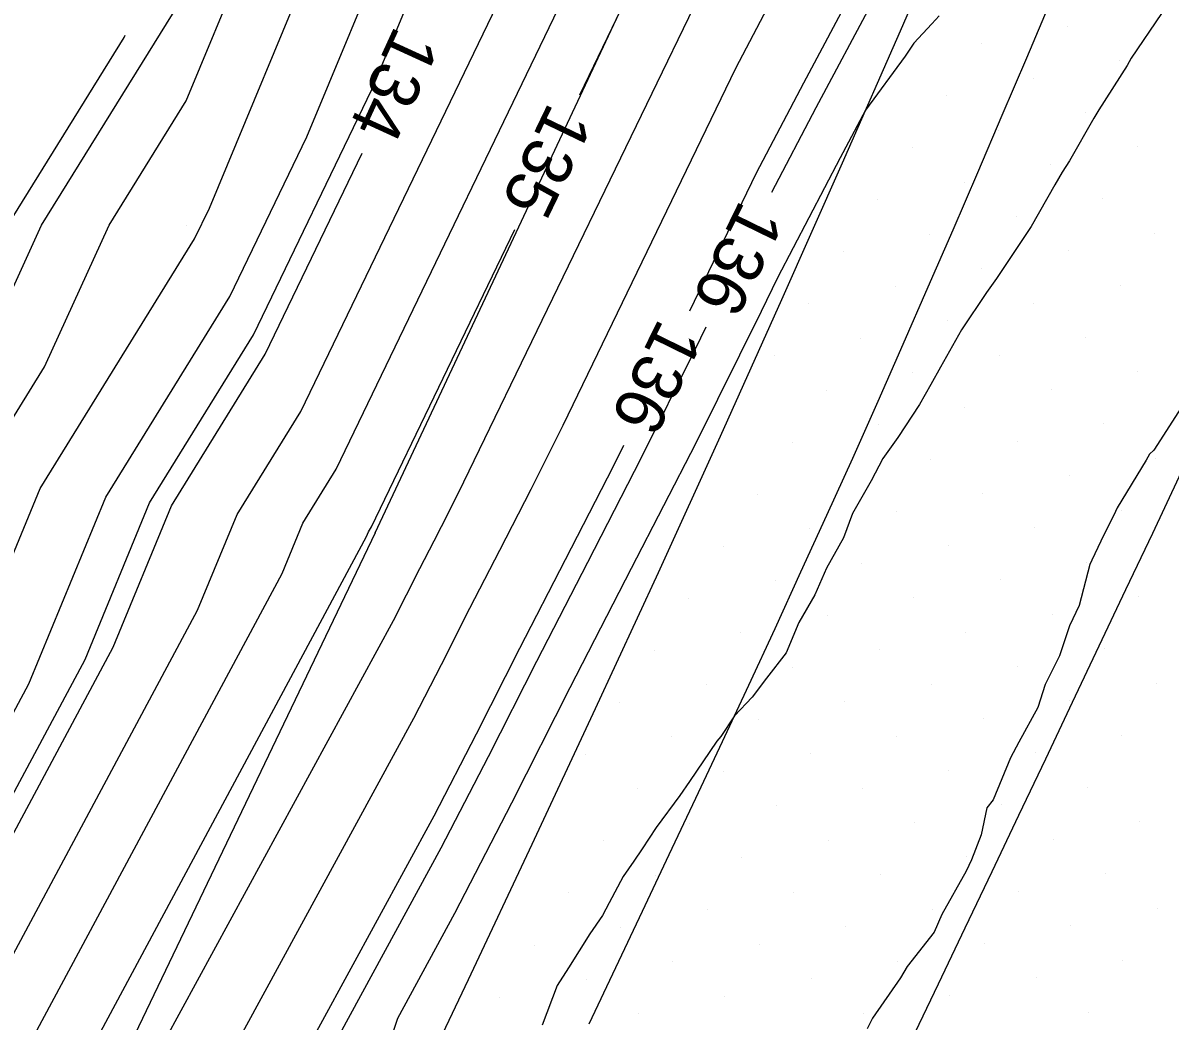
# Model space of a CAD drawing. Extents: x 2354170 to 2357230, y 866100 to 868290.
# Drawn here: x 2355193.44 to 2355239.4, y 866278.11 to 866318.1 of the extents above; entities that cross this region are included whole.
import ezdxf

# ---------------------------------------------------------------- set-up
doc = ezdxf.new("R2010")
doc.units = 0
for name, color, linetype in [('Default', 7, 'Continuous'), ('DTM Contours Major', 7, 'Continuous'), ('DTM Contours Major Text', 7, 'Continuous'), ('DTM Contours Minor', 7, 'Continuous'), ('DTM Contours Minor Text', 7, 'Continuous'), ('Exist DTM Breakline', 7, 'Continuous'), ('Exist DTM QL2 LIDAR Elevation Point', 7, 'Continuous'), ('Exist DTM Scan Elevation Point', 7, 'Continuous'), ('Exist Roads EOP', 7, 'Continuous'), ('PH Exist DTM Breakline', 7, 'Continuous')]:
    doc.layers.add(name, color=color, linetype=linetype)

msp = doc.modelspace()

# ---------------------------------------------------------------- linework, layer by layer
at = {"layer": 'Default'}
for points in [[(2355191.499, 866299.8), (2355194.3, 866304.328), (2355196.889, 866310.002), (2355199.974, 866314.981), (2355202.29, 866320.553), (2355204.427, 866324.456), (2355206.063, 866330.003), (2355209.974, 866335.409), (2355211.797, 866339.401), (2355213.512, 866346.491), (2355221.537, 866354.768), (2355222.975, 866357.505), (2355230.701, 866372.146), (2355231.769, 866374.181), (2355238.322, 866388.575), (2355240.533, 866394.009), (2355250.162, 866415.374), (2355252.053, 866420.135), (2355254.413, 866426.352), (2355262.121, 866446.655), (2355264.794, 866454.48), (2355265.461, 866456.693), (2355266.805, 866460.625), (2355273.433, 866482.8)], [(2355190.844, 866286.344), (2355193.672, 866291.617), (2355196.759, 866299.104), (2355201.731, 866307.143), (2355204.812, 866313.534), (2355208.326, 866321.988), (2355212.125, 866328.925), (2355213.154, 866331.059), (2355216.287, 866337.919), (2355217.422, 866342.611), (2355222.733, 866348.088), (2355228.658, 866359.37), (2355233.375, 866368.308), (2355237.776, 866376.692), (2355241.498, 866384.869), (2355248.469, 866402.004), (2355252.795, 866411.603), (2355257.385, 866423.159), (2355258.204, 866425.317), (2355260.879, 866432.362), (2355268.147, 866453.642), (2355268.327, 866454.238), (2355272.099, 866465.271)], [(2355190.29, 866290.14), (2355194.129, 866299.452), (2355200.313, 866309.451), (2355200.907, 866310.684), (2355205.308, 866321.271), (2355210.065, 866329.957), (2355210.108, 866330.047), (2355214.042, 866338.66), (2355215.467, 866344.551), (2355222.135, 866351.428), (2355225.816, 866358.437), (2355232.038, 866370.227), (2355234.772, 866375.436), (2355239.91, 866386.722), (2355244.501, 866398.007), (2355251.479, 866413.489), (2355254.719, 866421.647), (2355256.309, 866425.835), (2355261.5, 866439.509), (2355266.47, 866454.061), (2355266.894, 866455.466), (2355269.452, 866462.948)], [(2355193.232, 866276.307), (2355203.819, 866296.046), (2355204.649, 866298.059), (2355205.986, 866300.22), (2355216.526, 866322.084), (2355217.381, 866324.141), (2355218.305, 866325.829), (2355222.291, 866334.095), (2355223.022, 866335.695), (2355223.287, 866336.79), (2355224.526, 866338.068), (2355237.182, 866362.166)], [(2355195.847, 866271.313), (2355208.282, 866294.163), (2355208.808, 866295.18), (2355209.346, 866296.243), (2355209.912, 866297.343), (2355210.507, 866298.501), (2355211.109, 866299.715), (2355221.159, 866320.488), (2355221.804, 866321.719), (2355222.502, 866323.033), (2355223.292, 866324.463), (2355226.8, 866331.699), (2355227.615, 866333.193), (2355228.482, 866334.866), (2355229.364, 866336.68), (2355230.236, 866338.58), (2355238.894, 866354.53), (2355240.166, 866356.659), (2355241.38, 866359.416), (2355242.9, 866362.281)], [(2355200.046, 866273.613), (2355209.099, 866290.248), (2355210.211, 866292.398), (2355211.348, 866294.647), (2355212.545, 866296.974), (2355213.803, 866299.423), (2355215.077, 866301.99), (2355221.995, 866316.29), (2355223.263, 866318.71), (2355224.636, 866321.294), (2355226.189, 866324.105), (2355228.39, 866328.645), (2355229.954, 866331.514), (2355231.619, 866334.725), (2355233.311, 866338.208), (2355234.986, 866341.856), (2355239.606, 866350.367), (2355241.56, 866353.638), (2355243.426, 866357.873), (2355245.761, 866362.274)], [(2355220.158, 866306.566), (2355222.831, 866312.092), (2355224.723, 866315.701), (2355226.77, 866319.555), (2355229.086, 866323.747), (2355229.98, 866325.592), (2355232.293, 866329.834), (2355234.757, 866334.584), (2355237.259, 866339.737), (2355239.736, 866345.131), (2355240.318, 866346.205), (2355241.448, 866348.096), (2355242.491, 866349.409), (2355242.989, 866350.213), (2355243.474, 866350.957), (2355243.943, 866351.685), (2355245.68, 866355.526), (2355245.884, 866355.931), (2355247.011, 866357.847), (2355247.204, 866358.055), (2355247.287, 866358.307), (2355248.353, 866360.292), (2355248.373, 866360.327), (2355249.572, 866362.225)], [(2355192.436, 866279.652), (2355200.437, 866294.57), (2355202.019, 866298.407), (2355204.567, 866302.527), (2355212.621, 866319.234), (2355214.363, 866323.424), (2355216.245, 866326.861), (2355219.246, 866333.083), (2355220.777, 866336.436), (2355221.332, 866338.73), (2355223.928, 866341.408), (2355234.34, 866361.234)], [(2355215.75, 866315.225), (2355217.04, 866317.9), (2355220.322, 866324.685), (2355220.344, 866324.727), (2355220.368, 866324.772), (2355220.395, 866324.821), (2355225.21, 866334.753), (2355225.276, 866334.873), (2355225.345, 866335.007), (2355225.416, 866335.152), (2355225.486, 866335.304), (2355238.182, 866358.692), (2355238.772, 866359.68), (2355239.335, 866360.958)], [(2355230.147, 866318.381), (2355229.857, 866318.061), (2355229.129, 866317.285), (2355228.779, 866316.772), (2355227.196, 866314.6), (2355226.183, 866312.692), (2355223.667, 866307.894), (2355223.012, 866306.54), (2355220.396, 866301.268), (2355217.811, 866296.235), (2355215.353, 866291.455), (2355213.016, 866286.836), (2355210.732, 866282.42), (2355208.443, 866278.215), (2355207.028, 866273.906)], [(2355239.059, 866318.48), (2355237.844, 866316.695), (2355237.681, 866316.394), (2355236.544, 866314.626), (2355236.339, 866314.284), (2355235.364, 866312.581), (2355235.074, 866312.123), (2355234.779, 866311.611), (2355233.837, 866309.944), (2355232.839, 866308.459), (2355232.446, 866307.866), (2355232.048, 866307.306), (2355231.04, 866305.799), (2355230.198, 866304.313), (2355229.811, 866303.615), (2355229.356, 866302.807), (2355228.495, 866301.488), (2355227.892, 866300.644), (2355227.421, 866299.759), (2355226.673, 866298.441), (2355226.312, 866297.464), (2355225.635, 866296.255), (2355225.163, 866295.192), (2355224.526, 866294.08), (2355224.014, 866292.867), (2355223.226, 866291.852), (2355222.657, 866291.082), (2355221.946, 866290.338), (2355221.403, 866289.503), (2355221.233, 866289.324), (2355220.137, 866287.703), (2355219.759, 866287.141), (2355218.809, 866285.858), (2355218.241, 866285.002), (2355217.907, 866284.512), (2355217.487, 866283.896), (2355216.923, 866282.843), (2355216.658, 866282.34), (2355216.151, 866281.608), (2355215.301, 866280.241), (2355214.838, 866279.536), (2355214.24, 866277.945)], [(2355154.713, 866227.535), (2355156.356, 866230.002), (2355159.973, 866236.502), (2355161.547, 866239.676), (2355163.614, 866243.643), (2355166.302, 866250.002), (2355169.973, 866256.34), (2355171.885, 866260.293), (2355173.704, 866263.732), (2355176.275, 866270.002), (2355177.187, 866272.788), (2355179.973, 866278.715), (2355180.334, 866279.77), (2355180.901, 866280.93), (2355184.869, 866290.002), (2355186.083, 866293.892), (2355188.744, 866300.002), (2355189.974, 866303.732), (2355192.836, 866310.002), (2355197.496, 866317.525), (2355197.54, 866317.613)], [(2355162.15, 866223.666), (2355163.73, 866226.038), (2355164.512, 866227.756), (2355166.897, 866232.469), (2355169.639, 866237.999), (2355173.057, 866244.557), (2355178.526, 866255.365), (2355181.625, 866261.776), (2355184.504, 866267.219), (2355186.113, 866270.262), (2355187.738, 866275.017), (2355191.64, 866282.998), (2355197.055, 866293.093), (2355199.389, 866298.755), (2355203.149, 866304.835), (2355207.032, 866312.89)], [(2355167.727, 866220.764), (2355168.141, 866221.386), (2355169.84, 866225.12), (2355175.025, 866235.366), (2355175.708, 866236.742), (2355176.558, 866238.374), (2355188.239, 866261.457), (2355188.931, 866262.889), (2355189.574, 866264.105), (2355192.983, 866270.553), (2355193.29, 866271.452), (2355194.028, 866272.961), (2355207.202, 866297.522), (2355207.279, 866297.71), (2355207.404, 866297.912), (2355213.145, 866309.821)], [(2355239.969, 866302.889), (2355238.746, 866300.989), (2355238.572, 866300.816), (2355238.443, 866300.58), (2355237.276, 866298.676), (2355237.214, 866298.526), (2355236.617, 866297.335), (2355236.266, 866296.579), (2355236.179, 866296.4), (2355235.754, 866294.764), (2355235.365, 866293.939), (2355234.972, 866292.737), (2355234.398, 866291.587), (2355234.092, 866290.674), (2355233.343, 866289.287), (2355233.003, 866288.648), (2355232.308, 866286.974), (2355232.057, 866286.651), (2355231.83, 866285.569), (2355231.436, 866284.573), (2355231.233, 866284.116), (2355230.254, 866282.377), (2355229.941, 866281.67), (2355228.87, 866280.294), (2355228.602, 866279.835), (2355227.469, 866278.221), (2355227.265, 866277.801)], [(2355187.184, 866242.094), (2355193.576, 866254.601), (2355194.923, 866257.617), (2355196.229, 866260.537), (2355197.685, 866263.376), (2355199.511, 866266.715), (2355201.164, 866269.66), (2355203.258, 866272.911), (2355204.244, 866275.914), (2355209.915, 866286.334), (2355211.613, 866289.617), (2355213.35, 866293.051), (2355215.178, 866296.605), (2355217.099, 866300.346), (2355217.514, 866301.18)]]:
    msp.add_lwpolyline(points, dxfattribs=at)
at = {"layer": 'DTM Contours Major'}
for points in [[(2355215.75, 866315.225), (2355217.04, 866317.9), (2355220.322, 866324.685), (2355220.344, 866324.727), (2355220.368, 866324.772), (2355220.395, 866324.821), (2355225.21, 866334.753), (2355225.276, 866334.873), (2355225.345, 866335.007), (2355225.416, 866335.152), (2355225.486, 866335.304), (2355238.182, 866358.692), (2355238.772, 866359.68), (2355239.335, 866360.958)], [(2355167.727, 866220.764), (2355168.141, 866221.386), (2355169.84, 866225.12), (2355175.025, 866235.366), (2355175.708, 866236.742), (2355176.558, 866238.374), (2355188.239, 866261.457), (2355188.931, 866262.889), (2355189.574, 866264.105), (2355192.983, 866270.553), (2355193.29, 866271.452), (2355194.028, 866272.961), (2355207.202, 866297.522), (2355207.279, 866297.71), (2355207.404, 866297.912), (2355213.145, 866309.821)]]:
    msp.add_lwpolyline(points, dxfattribs=at)
at = {"layer": 'DTM Contours Minor'}
for points in [[(2355189.974, 866300.771), (2355194.187, 866310.002), (2355199.974, 866319.343), (2355200.278, 866320.075), (2355200.558, 866320.587), (2355203.335, 866330.003), (2355209.974, 866339.18), (2355210.3, 866339.895), (2355212.209, 866347.785), (2355220.907, 866356.755), (2355221.038, 866356.94), (2355221.077, 866356.999), (2355229.706, 866373.352), (2355229.733, 866373.451), (2355230.474, 866374.897), (2355237.263, 866389.81), (2355237.887, 866391.344), (2355244.014, 866404.938)], [(2355191.375, 866284.113), (2355195.927, 866292.601), (2355198.513, 866298.871), (2355202.676, 866305.604), (2355207.415, 866315.434), (2355210.339, 866322.467), (2355213.498, 866328.237), (2355215.185, 866331.734), (2355217.784, 866337.425), (2355218.725, 866341.317), (2355223.131, 866345.861), (2355230.552, 866359.991), (2355234.266, 866367.029), (2355239.778, 866377.529), (2355242.557, 866383.634), (2355250.245, 866402.532)], [(2355227.482, 866318.975), (2355225.21, 866314.698), (2355223.431, 866311.305)], [(2355220.798, 866305.914), (2355220.367, 866305.023), (2355218.198, 866300.653), (2355216.056, 866296.481), (2355214.018, 866292.519), (2355212.081, 866288.69), (2355210.188, 866285.029), (2355205.644, 866276.681), (2355204.514, 866273.242), (2355202.118, 866269.521), (2355200.225, 866266.149), (2355198.723, 866263.403), (2355197.04, 866260.12), (2355195.53, 866256.745), (2355193.973, 866253.259), (2355188.757, 866243.052)]]:
    msp.add_lwpolyline(points, dxfattribs=at)
at = {"layer": 'Exist DTM Breakline'}
for points in [[(2355229.039, 866277.335), (2355230.116, 866279.592), (2355231.192, 866281.848), (2355232.267, 866284.105), (2355233.341, 866286.363), (2355234.415, 866288.62), (2355235.488, 866290.878), (2355236.56, 866293.137), (2355237.63, 866295.396), (2355238.699, 866297.656), (2355239.766, 866299.917), (2355240.831, 866302.179), (2355241.892, 866304.443), (2355242.948, 866306.708), (2355243.997, 866308.978), (2355245.036, 866311.252), (2355246.06, 866313.532), (2355247.067, 866315.821), (2355248.059, 866318.116), (2355248.649, 866319.493)], [(2355216.128, 866277.996), (2355217.197, 866280.256), (2355218.267, 866282.516), (2355219.332, 866284.778), (2355220.396, 866287.04), (2355221.459, 866289.303), (2355222.523, 866291.565), (2355223.569, 866293.836), (2355224.608, 866296.11), (2355225.647, 866298.383), (2355226.685, 866300.657), (2355227.698, 866302.943), (2355228.701, 866305.233), (2355229.705, 866307.523), (2355230.708, 866309.813), (2355231.695, 866312.109), (2355232.676, 866314.409), (2355233.657, 866316.709), (2355234.637, 866319.008)]]:
    msp.add_lwpolyline(points, dxfattribs=at)
at = {"layer": 'Exist DTM QL2 LIDAR Elevation Point'}
msp.add_line((2355199.974, 866310.002), (2355199.974, 866310.002), dxfattribs=at)
at = {"layer": 'Exist DTM Scan Elevation Point'}
for p, q in [((2355235.286, 866317.978), (2355235.286, 866317.978)), ((2355231.822, 866317.272), (2355231.822, 866317.272)), ((2355237.371, 866316.598), (2355237.371, 866316.598)), ((2355233.907, 866315.893), (2355233.907, 866315.893)), ((2355230.443, 866315.187), (2355230.443, 866315.187)), ((2355235.992, 866314.513), (2355235.992, 866314.513)), ((2355232.528, 866313.808), (2355232.528, 866313.808)), ((2355238.077, 866313.134), (2355238.077, 866313.134)), ((2355229.063, 866313.102), (2355229.063, 866313.102)), ((2355234.613, 866312.428), (2355234.613, 866312.428)), ((2355231.148, 866311.723), (2355231.148, 866311.723)), ((2355227.684, 866311.017), (2355227.684, 866311.017)), ((2355236.697, 866311.049), (2355236.697, 866311.049)), ((2355233.233, 866310.343), (2355233.233, 866310.343)), ((2355229.769, 866309.638), (2355229.769, 866309.638)), ((2355238.782, 866309.67), (2355238.782, 866309.67)), ((2355226.304, 866308.932), (2355226.304, 866308.932)), ((2355235.318, 866308.964), (2355235.318, 866308.964)), ((2355231.854, 866308.258), (2355231.854, 866308.258)), ((2355228.389, 866307.553), (2355228.389, 866307.553)), ((2355237.403, 866307.585), (2355237.403, 866307.585)), ((2355224.925, 866306.847), (2355224.925, 866306.847)), ((2355233.939, 866306.879), (2355233.939, 866306.879)), ((2355230.474, 866306.173), (2355230.474, 866306.173)), ((2355227.01, 866305.468), (2355227.01, 866305.468)), ((2355236.024, 866305.5), (2355236.024, 866305.5)), ((2355223.545, 866304.762), (2355223.545, 866304.762)), ((2355232.559, 866304.794), (2355232.559, 866304.794)), ((2355229.095, 866304.088), (2355229.095, 866304.088)), ((2355238.109, 866304.12), (2355238.109, 866304.12)), ((2355225.63, 866303.383), (2355225.63, 866303.383)), ((2355234.644, 866303.415), (2355234.644, 866303.415)), ((2355231.18, 866302.709), (2355231.18, 866302.709)), ((2355227.715, 866302.003), (2355227.715, 866302.003)), ((2355236.729, 866302.035), (2355236.729, 866302.035)), ((2355224.251, 866301.298), (2355224.251, 866301.298)), ((2355233.265, 866301.33), (2355233.265, 866301.33)), ((2355229.8, 866300.624), (2355229.8, 866300.624)), ((2355238.814, 866300.656), (2355238.814, 866300.656)), ((2355235.35, 866299.95), (2355235.35, 866299.95)), ((2355222.872, 866299.213), (2355222.872, 866299.213)), ((2355231.885, 866299.245), (2355231.885, 866299.245)), ((2355228.421, 866298.539), (2355228.421, 866298.539)), ((2355237.435, 866298.571), (2355237.435, 866298.571)), ((2355224.956, 866297.833), (2355224.956, 866297.833)), ((2355233.97, 866297.865), (2355233.97, 866297.865)), ((2355221.492, 866297.128), (2355221.492, 866297.128)), ((2355230.506, 866297.16), (2355230.506, 866297.16)), ((2355227.041, 866296.454), (2355227.041, 866296.454)), ((2355236.055, 866296.486), (2355236.055, 866296.486)), ((2355223.577, 866295.749), (2355223.577, 866295.749)), ((2355232.591, 866295.78), (2355232.591, 866295.78)), ((2355220.113, 866295.043), (2355220.113, 866295.043)), ((2355229.126, 866295.075), (2355229.126, 866295.075)), ((2355238.14, 866295.106), (2355238.14, 866295.106)), ((2355225.662, 866294.369), (2355225.662, 866294.369)), ((2355234.676, 866294.401), (2355234.676, 866294.401)), ((2355222.198, 866293.664), (2355222.198, 866293.664)), ((2355231.211, 866293.695), (2355231.211, 866293.695)), ((2355218.733, 866292.958), (2355218.733, 866292.958)), ((2355227.747, 866292.99), (2355227.747, 866292.99)), ((2355236.761, 866293.021), (2355236.761, 866293.021)), ((2355224.283, 866292.284), (2355224.283, 866292.284)), ((2355233.296, 866292.316), (2355233.296, 866292.316)), ((2355220.818, 866291.579), (2355220.818, 866291.579)), ((2355229.832, 866291.61), (2355229.832, 866291.61)), ((2355238.846, 866291.642), (2355238.846, 866291.642)), ((2355217.354, 866290.873), (2355217.354, 866290.873)), ((2355226.368, 866290.905), (2355226.368, 866290.905)), ((2355235.381, 866290.936), (2355235.381, 866290.936)), ((2355222.903, 866290.199), (2355222.903, 866290.199)), ((2355231.917, 866290.231), (2355231.917, 866290.231)), ((2355219.439, 866289.494), (2355219.439, 866289.494)), ((2355228.453, 866289.525), (2355228.453, 866289.525)), ((2355237.466, 866289.557), (2355237.466, 866289.557)), ((2355215.974, 866288.788), (2355215.974, 866288.788)), ((2355224.988, 866288.82), (2355224.988, 866288.82)), ((2355234.002, 866288.851), (2355234.002, 866288.851)), ((2355221.524, 866288.114), (2355221.524, 866288.114)), ((2355230.538, 866288.146), (2355230.538, 866288.146)), ((2355218.059, 866287.409), (2355218.059, 866287.409)), ((2355227.073, 866287.44), (2355227.073, 866287.44)), ((2355236.087, 866287.472), (2355236.087, 866287.472)), ((2355223.609, 866286.735), (2355223.609, 866286.735)), ((2355232.623, 866286.766), (2355232.623, 866286.766)), ((2355220.144, 866286.029), (2355220.144, 866286.029)), ((2355229.158, 866286.061), (2355229.158, 866286.061)), ((2355238.172, 866286.092), (2355238.172, 866286.092)), ((2355216.68, 866285.324), (2355216.68, 866285.324)), ((2355225.694, 866285.355), (2355225.694, 866285.355)), ((2355234.708, 866285.387), (2355234.708, 866285.387)), ((2355222.229, 866284.65), (2355222.229, 866284.65)), ((2355231.243, 866284.681), (2355231.243, 866284.681)), ((2355218.765, 866283.944), (2355218.765, 866283.944)), ((2355227.779, 866283.976), (2355227.779, 866283.976)), ((2355236.793, 866284.008), (2355236.793, 866284.008)), ((2355224.314, 866283.27), (2355224.314, 866283.27)), ((2355233.328, 866283.302), (2355233.328, 866283.302)), ((2355215.3, 866283.239), (2355215.3, 866283.239)), ((2355220.85, 866282.565), (2355220.85, 866282.565)), ((2355229.864, 866282.596), (2355229.864, 866282.596)), ((2355238.878, 866282.628), (2355238.878, 866282.628)), ((2355226.399, 866281.891), (2355226.399, 866281.891)), ((2355235.413, 866281.923), (2355235.413, 866281.923)), ((2355217.385, 866281.859), (2355217.385, 866281.859)), ((2355213.921, 866281.154), (2355213.921, 866281.154)), ((2355222.935, 866281.185), (2355222.935, 866281.185)), ((2355231.949, 866281.217), (2355231.949, 866281.217)), ((2355228.484, 866280.511), (2355228.484, 866280.511)), ((2355237.498, 866280.543), (2355237.498, 866280.543)), ((2355219.47, 866280.48), (2355219.47, 866280.48)), ((2355216.006, 866279.774), (2355216.006, 866279.774)), ((2355225.02, 866279.806), (2355225.02, 866279.806)), ((2355234.034, 866279.838), (2355234.034, 866279.838)), ((2355230.569, 866279.132), (2355230.569, 866279.132)), ((2355212.542, 866279.069), (2355212.542, 866279.069)), ((2355221.555, 866279.1), (2355221.555, 866279.1)), ((2355218.091, 866278.395), (2355218.091, 866278.395)), ((2355227.105, 866278.426), (2355227.105, 866278.426)), ((2355236.119, 866278.458), (2355236.119, 866278.458))]:
    msp.add_line(p, q, dxfattribs=at)
at = {"layer": 'Exist Roads EOP'}
msp.add_lwpolyline([(2355208.712, 866274.351), (2355211.284, 866279.771), (2355213.841, 866285.199), (2355216.38, 866290.636), (2355218.895, 866296.083), (2355221.382, 866301.543), (2355223.842, 866307.016), (2355226.276, 866312.5), (2355228.684, 866317.996), (2355231.068, 866323.502), (2355233.432, 866329.016), (2355235.78, 866334.538), (2355238.111, 866340.066), (2355240.421, 866345.604), (2355242.707, 866351.151), (2355244.972, 866356.708), (2355247.218, 866362.271)], dxfattribs=at)
at = {"layer": 'PH Exist DTM Breakline'}
for points in [[(2355207.55, 866297.674), (2355225.072, 866335.019), (2355245.676, 866379.995), (2355260.219, 866424.767), (2355273.655, 866466.636), (2355281.785, 866490.339), (2355287.686, 866512.788), (2355295.16, 866540.197), (2355297.267, 866553.045), (2355302.012, 866582.828), (2355309.884, 866621.381), (2355316.964, 866662.644), (2355320.622, 866688.452), (2355323.199, 866711.282), (2355324.906, 866739.018), (2355325.362, 866751.624)], [(2355207.55, 866297.674), (2355191.032, 866263.209), (2355171.71, 866224.195), (2355169.707, 866219.735)]]:
    msp.add_lwpolyline(points, dxfattribs=at)

# ---------------------------------------------------------------- texts
at = {"layer": 'Default'}
for s, rotation, p in [('134', 245.3814, (2355208.361, 866318.049)), ('135', 244.2625, (2355214.521, 866314.979)), ('136', 243.8519, (2355218.939, 866306.323))]:
    msp.add_text(s, height=2, rotation=rotation, dxfattribs=at).set_placement(p)
at = {"layer": 'DTM Contours Major Text'}
msp.add_text('135', height=2, rotation=244.2625, dxfattribs=at).set_placement((2355214.521, 866314.979))
at = {"layer": 'DTM Contours Minor Text'}
msp.add_text('136', height=2, rotation=243.97, dxfattribs=at).set_placement((2355222.191, 866311.07))

doc.saveas('drawing.dxf')
